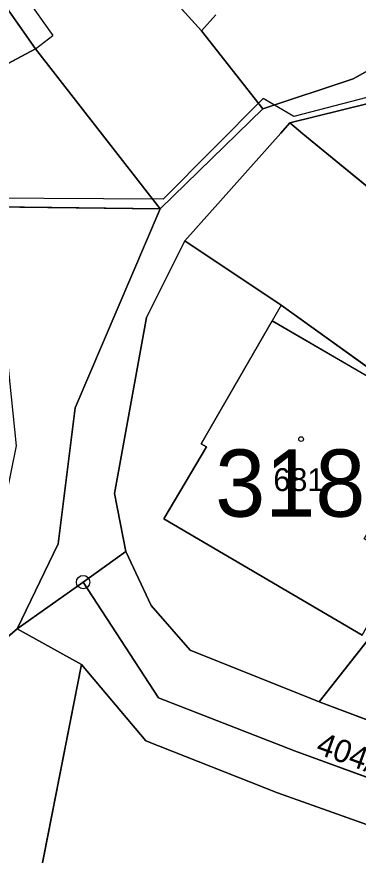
# Model space of a CAD drawing. Extents: x -689422 to -685210, y -987725 to -982160.
# Drawn here: x -686997.8 to -686972.5, y -985883.9 to -985821.5 of the extents above; entities that cross this region are included whole.
import ezdxf

# ---------------------------------------------------------------- set-up
doc = ezdxf.new("R2010")
doc.units = 0
for name, color, linetype in [('KN_Budovy', 7, 'Continuous'), ('KN_Budovy_cisla_domovni', 7, 'Continuous'), ('KN_Hranice_parcel', 7, 'Continuous'), ('KN_Hranice_parcel_vnitrni_kresba', 7, 'Continuous'), ('KN_Parcelni cisla', 7, 'Continuous'), ('KN_Polygon parcely', 7, 'Continuous'), ('KN_POZEMKY_OSTATNI PLOCHA', 7, 'Continuous'), ('KN_POZEMKY_TTP', 7, 'Continuous'), ('KN_POZEMKY_ZAHRADA', 7, 'Continuous'), ('KN_POZEMKY_ZASTAVENA PLOCHA', 7, 'Continuous'), ('KN_VYUZITI_16_ostatni plocha_silnice', 7, 'Continuous'), ('KN_VYUZITI_17_ostatni plocha_ostatni komunikace', 7, 'Continuous'), ('KN_VYUZITI_26_ostatni plocha_jina plocha', 7, 'Continuous'), ('KN_Značky bodu BP', 7, 'Continuous'), ('KN_Značky budov', 7, 'Continuous')]:
    doc.layers.add(name, color=color, linetype=linetype)

msp = doc.modelspace()

# ---------------------------------------------------------------- linework, layer by layer
at = {"layer": 'KN_Budovy'}
for points in [[(-687012.52, -985815.99), (-687004.1, -985827.91), (-687000.22, -985825.86), (-686996.44, -985823.86), (-686999.96, -985818.85), (-686999.84, -985818.77), (-687001.73, -985816.06), (-687001.85, -985816.14), (-687005.4, -985811.02)], [(-686969.09, -985862.02), (-686972.03, -985860.32), (-686966.74, -985851.16), (-686978.86, -985844.1), (-686984.14, -985853.25), (-686983.75, -985853.48), (-686986.91, -985858.84), (-686972.18, -985867.49)]]:
    msp.add_lwpolyline(points, close=True, dxfattribs=at)
at = {"layer": 'KN_Hranice_parcel'}
for p, q in [((-686987.19, -985835.77), (-686996.44, -985823.86)), ((-686999.73, -985835.6), (-686987.19, -985835.77)), ((-686961.89, -985855.3), (-686975.36, -985872.44)), ((-686992.91, -985863.54), (-686989.73, -985861.27)), ((-686992.91, -985863.54), (-686997.8, -985867.02)), ((-686993.04, -985869.67), (-686997.8, -985867.02)), ((-686997.42, -985891.97), (-686993.04, -985869.67)), ((-686975.36, -985872.44), (-686964.9, -985876.4))]:
    msp.add_line(p, q, dxfattribs=at)
for points in [[(-686996.44, -985823.86), (-686999.96, -985818.85), (-686999.84, -985818.77), (-687001.73, -985816.06), (-687001.85, -985816.14), (-687005.4, -985811.02), (-687005.5, -985810.77)], [(-686979.55, -985828.32), (-686984.12, -985822.51), (-686993.22, -985812.42), (-686992.78, -985812)], [(-686979.55, -985828.32), (-686972.84, -985826.08), (-686965.88, -985822.23), (-686962.38, -985819.55), (-686960.79, -985818.33)], [(-686955.44, -985818.7), (-686964.08, -985823.9), (-686971.83, -985827.94), (-686977.55, -985829.37)], [(-687008.98, -985829.85), (-687004.1, -985827.91), (-687000.22, -985825.86), (-686996.44, -985823.86)], [(-686987.19, -985835.77), (-686980.49, -985829.23), (-686979.55, -985828.32)], [(-686985.35, -985838.14), (-686978.22, -985830.13), (-686977.55, -985829.37)], [(-686977.55, -985829.37), (-686976.57, -985830.18), (-686945.52, -985855.68), (-686938.52, -985861.64)], [(-686997.8, -985867.02), (-686994.76, -985860.7), (-686993.51, -985850.58), (-686987.19, -985835.77)], [(-686985.35, -985838.14), (-686988.21, -985843.85), (-686990.58, -985856.94), (-686989.73, -985861.27)], [(-686961.89, -985855.3), (-686966.74, -985851.16), (-686978.19, -985842.94), (-686985.35, -985838.14)], [(-686989.73, -985861.27), (-686987.85, -985865.27), (-686984.96, -985868.61), (-686975.36, -985872.44)], [(-686951.11, -985897.3), (-686966.91, -985879.86), (-686977.2, -985876.1), (-686987.3, -985872.14), (-686992.91, -985863.54)], [(-687065.78, -985935.64), (-687049.58, -985914.2), (-687027.35, -985891.66), (-687008.57, -985876.19), (-686997.8, -985867.02)], [(-686946.77, -985911.79), (-686954, -985898.55), (-686968.5, -985882.77), (-686978.45, -985879.23), (-686988.26, -985875.35), (-686993.04, -985869.67)]]:
    msp.add_lwpolyline(points, dxfattribs=at)
at = {"layer": 'KN_Hranice_parcel_vnitrni_kresba'}
for p, q in [((-687004.17, -985810.17), (-686995.16, -985822.85)), ((-686983.05, -985821.33), (-686984.12, -985822.51)), ((-686996.44, -985823.86), (-686995.16, -985822.85)), ((-686978.19, -985842.94), (-686978.86, -985844.1)), ((-686984.14, -985853.25), (-686978.86, -985844.1)), ((-686978.86, -985844.1), (-686966.74, -985851.16)), ((-686986.91, -985858.84), (-686983.75, -985853.48)), ((-686983.75, -985853.48), (-686984.14, -985853.25)), ((-686972.18, -985867.49), (-686986.91, -985858.84))]:
    msp.add_line(p, q, dxfattribs=at)
msp.add_lwpolyline([(-686971.81, -985827.47), (-686977.24, -985828.9), (-686979.52, -985827.54), (-686986.95, -985835.04), (-687000.3, -985834.97), (-686999.59, -985842.26), (-686999.3, -985844.9)], dxfattribs=at)
at = {"layer": 'KN_Polygon parcely'}
for points in [[(-686989.73, -985861.27), (-686990.58, -985856.94), (-686988.21, -985843.85), (-686985.35, -985838.14), (-686978.22, -985830.13), (-686977.55, -985829.37), (-686971.83, -985827.94), (-686964.08, -985823.9), (-686955.44, -985818.7), (-686955.09, -985813.43), (-686953.47, -985802.85), (-686955.64, -985802.94), (-686956.64, -985809.89), (-686960.79, -985818.33), (-686962.38, -985819.55), (-686965.88, -985822.23), (-686972.84, -985826.08), (-686979.55, -985828.32), (-686980.49, -985829.23), (-686987.19, -985835.77), (-686993.51, -985850.58), (-686994.76, -985860.7), (-686997.8, -985867.02), (-686992.91, -985863.54)], [(-686960.79, -985818.33), (-686978.57, -985805.61), (-686984.04, -985802.78), (-686984.42, -985803.24), (-686987.46, -985806.95), (-686992.78, -985812), (-686993.22, -985812.42), (-686984.12, -985822.51), (-686979.55, -985828.32), (-686972.84, -985826.08), (-686965.88, -985822.23), (-686962.38, -985819.55)], [(-687001.73, -985816.06), (-687001.85, -985816.14), (-687005.4, -985811.02), (-687005.5, -985810.77), (-687012.35, -985815.39), (-687012.59, -985815.07), (-687014.09, -985813.16), (-687030.79, -985826.33), (-687029.29, -985829.31), (-687014.49, -985826.9), (-687009.99, -985828.72), (-687008.98, -985829.85), (-687004.1, -985827.91), (-687000.22, -985825.86), (-686996.44, -985823.86), (-686999.96, -985818.85), (-686999.84, -985818.77)], [(-686985.35, -985838.14), (-686988.21, -985843.85), (-686990.58, -985856.94), (-686989.73, -985861.27), (-686987.85, -985865.27), (-686984.96, -985868.61), (-686975.36, -985872.44), (-686961.89, -985855.3), (-686966.74, -985851.16), (-686978.19, -985842.94)], [(-686975.36, -985872.44), (-686964.9, -985876.4), (-686956.75, -985859.65), (-686961.89, -985855.3)], [(-686964.9, -985876.4), (-686975.36, -985872.44), (-686984.96, -985868.61), (-686987.85, -985865.27), (-686989.73, -985861.27), (-686992.91, -985863.54), (-686987.3, -985872.14), (-686977.2, -985876.1), (-686966.91, -985879.86), (-686951.11, -985897.3), (-686941.75, -985907.15), (-686940, -985904.71), (-686946.39, -985897.02), (-686949.64, -985892.87), (-686953.23, -985889)], [(-686966.91, -985879.86), (-686977.2, -985876.1), (-686987.3, -985872.14), (-686992.91, -985863.54), (-686997.8, -985867.02), (-686993.04, -985869.67), (-686988.26, -985875.35), (-686978.45, -985879.23), (-686968.5, -985882.77), (-686954, -985898.55), (-686946.77, -985911.79), (-686944.12, -985910.47), (-686951.11, -985897.3)], [(-687021.26, -985935.4), (-687018.54, -985925.21), (-687011.4, -985908.78), (-687008.72, -985905.55), (-686997.42, -985891.97), (-686993.04, -985869.67), (-686997.8, -985867.02), (-687008.57, -985876.19), (-687027.35, -985891.66), (-687049.58, -985914.2), (-687065.78, -985935.64), (-687056.56, -985940.55), (-687050.96, -985943.53), (-687035.34, -985955.89), (-687033.19, -985951.05), (-687022.72, -985937.91)], [(-686978.45, -985879.23), (-686988.26, -985875.35), (-686993.04, -985869.67), (-686997.42, -985891.97), (-686987.76, -985890.96), (-686968.42, -985896.57), (-686953.92, -985914.25), (-686946.77, -985911.79), (-686954, -985898.55), (-686968.5, -985882.77)]]:
    msp.add_lwpolyline(points, close=True, dxfattribs=at)
for points in [[(-686999.96, -985818.85), (-686996.44, -985823.86), (-686987.19, -985835.77), (-686980.49, -985829.23), (-686979.55, -985828.32), (-686984.12, -985822.51), (-686993.22, -985812.42)], [(-687049.53, -985852.57), (-687035.26, -985845.88), (-687023.06, -985840.35), (-687018.4, -985838.87), (-687012.4, -985837.23), (-686999.73, -985835.6), (-686987.19, -985835.77), (-686996.44, -985823.86), (-687000.22, -985825.86), (-687004.1, -985827.91), (-687008.98, -985829.85), (-687042.18, -985844.07), (-687049.54, -985842.68)], [(-686971.83, -985827.94), (-686977.55, -985829.37), (-686976.57, -985830.18), (-686945.52, -985855.68)], [(-686945.52, -985855.68), (-686976.57, -985830.18), (-686977.55, -985829.37), (-686978.22, -985830.13), (-686985.35, -985838.14), (-686978.19, -985842.94), (-686966.74, -985851.16)], [(-687071.99, -985949.82), (-687065.78, -985935.64), (-687049.58, -985914.2), (-687027.35, -985891.66), (-687008.57, -985876.19), (-686997.8, -985867.02), (-686994.76, -985860.7), (-686993.51, -985850.58), (-686987.19, -985835.77), (-686999.73, -985835.6), (-686998.99, -985842.3), (-686998.72, -985845.13), (-686997.88, -985853.39), (-686999, -985858.9), (-687002.16, -985863.4), (-687007.83, -985869.17), (-687010.56, -985871.53), (-687020.63, -985879.56), (-687039.45, -985895.37), (-687053.4, -985909.28), (-687062.35, -985919.84), (-687070.33, -985933.2), (-687073.91, -985944.26), (-687077.99, -985964.08)]]:
    msp.add_lwpolyline(points, dxfattribs=at)
at = {"layer": 'KN_POZEMKY_OSTATNI PLOCHA'}
for p, q in [((-686993.22, -985812.42), (-686984.12, -985822.51)), ((-686996.44, -985823.86), (-686999.96, -985818.85)), ((-686972.84, -985826.08), (-686965.88, -985822.23)), ((-686984.12, -985822.51), (-686979.55, -985828.32)), ((-687000.22, -985825.86), (-686996.44, -985823.86)), ((-686996.44, -985823.86), (-686987.19, -985835.77)), ((-686987.19, -985835.77), (-686996.44, -985823.86)), ((-686979.55, -985828.32), (-686972.84, -985826.08)), ((-686971.83, -985827.94), (-686977.55, -985829.37)), ((-686977.55, -985829.37), (-686971.83, -985827.94)), ((-686980.49, -985829.23), (-686979.55, -985828.32)), ((-686979.55, -985828.32), (-686980.49, -985829.23)), ((-686987.19, -985835.77), (-686980.49, -985829.23)), ((-686980.49, -985829.23), (-686987.19, -985835.77)), ((-686977.55, -985829.37), (-686978.22, -985830.13)), ((-686978.22, -985830.13), (-686977.55, -985829.37)), ((-686977.55, -985829.37), (-686976.57, -985830.18)), ((-686976.57, -985830.18), (-686977.55, -985829.37)), ((-686978.22, -985830.13), (-686985.35, -985838.14)), ((-686985.35, -985838.14), (-686978.22, -985830.13)), ((-686976.57, -985830.18), (-686945.52, -985855.68)), ((-686945.52, -985855.68), (-686976.57, -985830.18)), ((-686999.73, -985835.6), (-686987.19, -985835.77)), ((-686987.19, -985835.77), (-686999.73, -985835.6)), ((-686987.19, -985835.77), (-686993.51, -985850.58)), ((-686993.51, -985850.58), (-686987.19, -985835.77)), ((-686985.35, -985838.14), (-686988.21, -985843.85)), ((-686978.19, -985842.94), (-686985.35, -985838.14)), ((-686966.74, -985851.16), (-686978.19, -985842.94)), ((-686988.21, -985843.85), (-686990.58, -985856.94)), ((-686993.51, -985850.58), (-686994.76, -985860.7)), ((-686994.76, -985860.7), (-686993.51, -985850.58)), ((-686990.58, -985856.94), (-686989.73, -985861.27)), ((-686994.76, -985860.7), (-686997.8, -985867.02)), ((-686997.8, -985867.02), (-686994.76, -985860.7)), ((-686989.73, -985861.27), (-686992.91, -985863.54)), ((-686992.91, -985863.54), (-686989.73, -985861.27)), ((-686989.73, -985861.27), (-686987.85, -985865.27)), ((-686997.8, -985867.02), (-686992.91, -985863.54)), ((-686992.91, -985863.54), (-686997.8, -985867.02)), ((-686992.91, -985863.54), (-686987.3, -985872.14)), ((-686987.3, -985872.14), (-686992.91, -985863.54)), ((-686987.85, -985865.27), (-686984.96, -985868.61)), ((-686997.8, -985867.02), (-687008.57, -985876.19)), ((-686993.04, -985869.67), (-686997.8, -985867.02)), ((-686984.96, -985868.61), (-686975.36, -985872.44)), ((-686988.26, -985875.35), (-686993.04, -985869.67)), ((-686987.3, -985872.14), (-686977.2, -985876.1)), ((-686977.2, -985876.1), (-686987.3, -985872.14)), ((-686975.36, -985872.44), (-686964.9, -985876.4)), ((-686978.45, -985879.23), (-686988.26, -985875.35)), ((-686977.2, -985876.1), (-686966.91, -985879.86)), ((-686966.91, -985879.86), (-686977.2, -985876.1)), ((-686968.5, -985882.77), (-686978.45, -985879.23))]:
    msp.add_line(p, q, dxfattribs=at)
at = {"layer": 'KN_POZEMKY_TTP'}
for p, q in [((-687008.57, -985876.19), (-686997.8, -985867.02)), ((-686997.8, -985867.02), (-686993.04, -985869.67)), ((-686993.04, -985869.67), (-686997.42, -985891.97)), ((-686997.42, -985891.97), (-686993.04, -985869.67)), ((-686993.04, -985869.67), (-686988.26, -985875.35)), ((-686988.26, -985875.35), (-686978.45, -985879.23)), ((-686978.45, -985879.23), (-686968.5, -985882.77))]:
    msp.add_line(p, q, dxfattribs=at)
at = {"layer": 'KN_POZEMKY_ZAHRADA'}
for p, q in [((-686975.36, -985872.44), (-686961.89, -985855.3)), ((-686964.9, -985876.4), (-686975.36, -985872.44))]:
    msp.add_line(p, q, dxfattribs=at)
at = {"layer": 'KN_POZEMKY_ZASTAVENA PLOCHA'}
for p, q in [((-686984.12, -985822.51), (-686993.22, -985812.42)), ((-686999.96, -985818.85), (-686996.44, -985823.86)), ((-686965.88, -985822.23), (-686972.84, -985826.08)), ((-686979.55, -985828.32), (-686984.12, -985822.51)), ((-686996.44, -985823.86), (-687000.22, -985825.86)), ((-686972.84, -985826.08), (-686979.55, -985828.32)), ((-686988.21, -985843.85), (-686985.35, -985838.14)), ((-686985.35, -985838.14), (-686978.19, -985842.94)), ((-686978.19, -985842.94), (-686966.74, -985851.16)), ((-686990.58, -985856.94), (-686988.21, -985843.85)), ((-686961.89, -985855.3), (-686975.36, -985872.44)), ((-686989.73, -985861.27), (-686990.58, -985856.94)), ((-686987.85, -985865.27), (-686989.73, -985861.27)), ((-686984.96, -985868.61), (-686987.85, -985865.27)), ((-686975.36, -985872.44), (-686984.96, -985868.61))]:
    msp.add_line(p, q, dxfattribs=at)
at = {"layer": 'KN_VYUZITI_16_ostatni plocha_silnice'}
for p, q in [((-686993.22, -985812.42), (-686984.12, -985822.51)), ((-686996.44, -985823.86), (-686999.96, -985818.85)), ((-686984.12, -985822.51), (-686979.55, -985828.32)), ((-686987.19, -985835.77), (-686996.44, -985823.86)), ((-686979.55, -985828.32), (-686980.49, -985829.23)), ((-686980.49, -985829.23), (-686987.19, -985835.77)), ((-686978.22, -985830.13), (-686977.55, -985829.37)), ((-686977.55, -985829.37), (-686976.57, -985830.18)), ((-686985.35, -985838.14), (-686978.22, -985830.13)), ((-686976.57, -985830.18), (-686945.52, -985855.68)), ((-686978.19, -985842.94), (-686985.35, -985838.14)), ((-686966.74, -985851.16), (-686978.19, -985842.94))]:
    msp.add_line(p, q, dxfattribs=at)
at = {"layer": 'KN_VYUZITI_17_ostatni plocha_ostatni komunikace'}
for p, q in [((-687000.22, -985825.86), (-686996.44, -985823.86)), ((-686996.44, -985823.86), (-686987.19, -985835.77)), ((-686977.55, -985829.37), (-686971.83, -985827.94)), ((-686976.57, -985830.18), (-686977.55, -985829.37)), ((-686945.52, -985855.68), (-686976.57, -985830.18)), ((-686999.73, -985835.6), (-686987.19, -985835.77)), ((-686987.19, -985835.77), (-686999.73, -985835.6)), ((-686987.19, -985835.77), (-686993.51, -985850.58)), ((-686993.51, -985850.58), (-686994.76, -985860.7)), ((-686994.76, -985860.7), (-686997.8, -985867.02)), ((-686997.8, -985867.02), (-686992.91, -985863.54)), ((-686992.91, -985863.54), (-686987.3, -985872.14)), ((-686997.8, -985867.02), (-687008.57, -985876.19)), ((-686993.04, -985869.67), (-686997.8, -985867.02)), ((-686988.26, -985875.35), (-686993.04, -985869.67)), ((-686987.3, -985872.14), (-686977.2, -985876.1)), ((-686978.45, -985879.23), (-686988.26, -985875.35)), ((-686977.2, -985876.1), (-686966.91, -985879.86)), ((-686968.5, -985882.77), (-686978.45, -985879.23))]:
    msp.add_line(p, q, dxfattribs=at)
at = {"layer": 'KN_VYUZITI_26_ostatni plocha_jina plocha'}
for p, q in [((-686972.84, -985826.08), (-686965.88, -985822.23)), ((-686979.55, -985828.32), (-686972.84, -985826.08)), ((-686971.83, -985827.94), (-686977.55, -985829.37)), ((-686980.49, -985829.23), (-686979.55, -985828.32)), ((-686987.19, -985835.77), (-686980.49, -985829.23)), ((-686977.55, -985829.37), (-686978.22, -985830.13)), ((-686978.22, -985830.13), (-686985.35, -985838.14)), ((-686993.51, -985850.58), (-686987.19, -985835.77)), ((-686985.35, -985838.14), (-686988.21, -985843.85)), ((-686988.21, -985843.85), (-686990.58, -985856.94)), ((-686994.76, -985860.7), (-686993.51, -985850.58)), ((-686990.58, -985856.94), (-686989.73, -985861.27)), ((-686997.8, -985867.02), (-686994.76, -985860.7)), ((-686989.73, -985861.27), (-686992.91, -985863.54)), ((-686992.91, -985863.54), (-686989.73, -985861.27)), ((-686989.73, -985861.27), (-686987.85, -985865.27)), ((-686992.91, -985863.54), (-686997.8, -985867.02)), ((-686987.3, -985872.14), (-686992.91, -985863.54)), ((-686987.85, -985865.27), (-686984.96, -985868.61)), ((-686984.96, -985868.61), (-686975.36, -985872.44)), ((-686977.2, -985876.1), (-686987.3, -985872.14)), ((-686975.36, -985872.44), (-686964.9, -985876.4)), ((-686966.91, -985879.86), (-686977.2, -985876.1))]:
    msp.add_line(p, q, dxfattribs=at)
at = {"layer": 'KN_Značky bodu BP'}
for radius in [0.5, 0.0303]:
    msp.add_circle((-686992.91, -985863.54), radius, dxfattribs=at)
at = {"layer": 'KN_Značky budov'}
msp.add_circle((-686976.707, -985852.899), 0.175, dxfattribs=at)

# ---------------------------------------------------------------- texts
at = {"layer": 'KN_Budovy_cisla_domovni'}
msp.add_text('318', height=5, dxfattribs=at).set_placement((-686983.091, -985858.669))
at = {"layer": 'KN_Parcelni cisla'}
msp.add_text('681', height=1.7, dxfattribs=at).set_placement((-686978.77, -985856.76))
msp.add_text('404/10', height=1.7, rotation=340, dxfattribs=at).set_placement((-686975.69, -985876.258))

doc.saveas('drawing.dxf')
